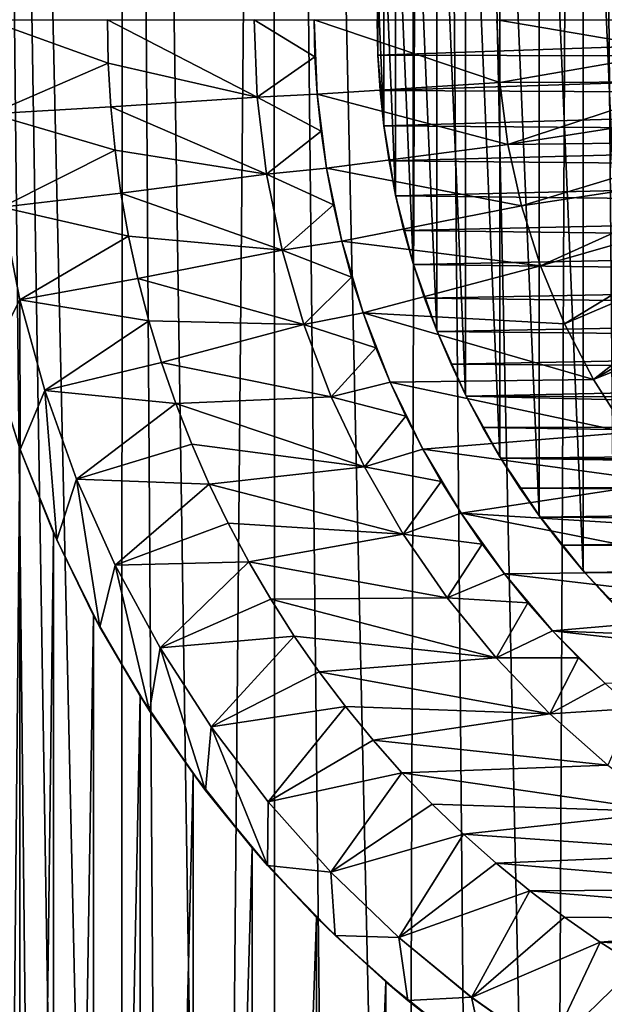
# Model space of a CAD drawing. Header units: metres. Extents: x -30 to 30, y -76 to 64.
# Tile 367 of 541: x -10 to -5, y 22 to 30. Entities that reach past the tile are written whole.
import ezdxf

# ---------------------------------------------------------------- set-up
doc = ezdxf.new("R2010")
doc.units = ezdxf.units.M
doc.layers.add('solid_508511', color=7, linetype='CONTINUOUS')

msp = doc.modelspace()

# ---------------------------------------------------------------- linework, layer by layer
at = {"layer": 'solid_508511'}
for points in [[(-9.140177, 4.855907, 21.105856), (-9.10985, 57.5, 21.118963), (-10.32235, 57.5, 20.553566)], [(-9.466601, 4.184017, 20.961475), (-9.140177, 4.855907, 21.105856), (-10.32235, 57.5, 20.553566)], [(-9.740653, 3.498843, 20.835539), (-9.466601, 4.184017, 20.961475), (-10.32235, 57.5, 20.553566)], [(-9.962373, 2.805976, 20.73044), (-9.740653, 3.498843, 20.835539), (-10.32235, 57.5, 20.553566)], [(-10.133098, 2.107832, 20.647526), (-9.962373, 2.805976, 20.73044), (-10.32235, 57.5, 20.553566)], [(-9.140177, 4.855907, 21.105856), (-8.760821, 5.510926, 21.266123), (-9.10985, 57.5, 21.118963)], [(-8.330353, 6.142286, 21.438406), (-7.866488, 57.5, 21.612919), (-9.10985, 57.5, 21.118963)], [(-8.760821, 5.510926, 21.266123), (-8.330353, 6.142286, 21.438406), (-9.10985, 57.5, 21.118963)], [(-8.330353, 6.142286, 21.438406), (-7.851347, 6.74379, 21.618425), (-7.866488, 57.5, 21.612919)], [(-6.763549, 7.834344, 21.983047), (-6.596456, 57.5, 22.033762), (-7.866488, 57.5, 21.612919)], [(-7.327125, 7.309976, 21.80168), (-6.763549, 7.834344, 21.983047), (-7.866488, 57.5, 21.612919)], [(-7.851347, 6.74379, 21.618425), (-7.327125, 7.309976, 21.80168), (-7.866488, 57.5, 21.612919)], [(-6.763549, 7.834344, 21.983047), (-6.164887, 8.313626, 22.158388), (-6.596456, 57.5, 22.033762)], [(-5.537377, 8.744123, 22.323473), (-5.304138, 57.5, 22.380037), (-6.596456, 57.5, 22.033762)], [(-6.164887, 8.313626, 22.158388), (-5.537377, 8.744123, 22.323473), (-6.596456, 57.5, 22.033762)], [(-5.537377, 8.744123, 22.323473), (-4.886679, 9.12376, 22.474882), (-5.304138, 57.5, 22.380037)], [(-4.216572, 9.452151, 22.610186), (-3.993941, 57.5, 22.650572), (-5.304138, 57.5, 22.380037)], [(-4.886679, 9.12376, 22.474882), (-4.216572, 9.452151, 22.610186), (-5.304138, 57.5, 22.380037)], [(-5.280438, 25.404682, -13.5), (-5.280442, 34.595314, -13.5), (-5.648434, 34.134632, -13.5)], [(-4.875018, 24.976635, -13.5), (-5.280442, 34.595314, -13.5), (-5.280438, 25.404682, -13.5)], [(-5, 30, -13.5), (-5.280442, 34.595314, -13.5), (-4.875018, 24.976635, -13.5)], [(-5.648431, 25.865364, -13.5), (-5.648434, 34.134632, -13.5), (-5.97631, 33.64468, -13.5)], [(-5.280438, 25.404682, -13.5), (-5.648434, 34.134632, -13.5), (-5.648431, 25.865364, -13.5)], [(-5.976307, 26.355314, -13.5), (-5.97631, 33.64468, -13.5), (-6.261835, 33.128803, -13.5)], [(-5.648431, 25.865364, -13.5), (-5.97631, 33.64468, -13.5), (-5.976307, 26.355314, -13.5)], [(-6.261833, 26.871193, -13.5), (-6.261835, 33.128803, -13.5), (-6.502905, 32.590797, -13.5)], [(-5.976307, 26.355314, -13.5), (-6.261835, 33.128803, -13.5), (-6.261833, 26.871193, -13.5)], [(-6.502903, 27.409199, -13.5), (-6.502905, 32.590797, -13.5), (-6.697862, 32.034359, -13.5)], [(-6.261833, 26.871193, -13.5), (-6.502905, 32.590797, -13.5), (-6.502903, 27.409199, -13.5)], [(-6.697861, 27.965635, -13.5), (-6.697862, 32.034359, -13.5), (-6.845302, 31.463501, -13.5)], [(-6.502903, 27.409199, -13.5), (-6.697862, 32.034359, -13.5), (-6.697861, 27.965635, -13.5)], [(-6.845301, 28.536493, -13.5), (-6.845302, 31.463501, -13.5), (-6.944172, 30.882294, -13.5)], [(-6.697861, 27.965635, -13.5), (-6.845302, 31.463501, -13.5), (-6.845301, 28.536493, -13.5)], [(-6.944172, 29.117701, -13.5), (-6.944172, 30.882294, -13.5), (-6.99379, 30.294765, -13.5)], [(-6.845301, 28.536493, -13.5), (-6.944172, 30.882294, -13.5), (-6.944172, 29.117701, -13.5)], [(-6.99379, 29.705229, -13.5), (-6.99379, 30.294765, -13.5), (-7, 30.000034, -7)], [(-6.944172, 29.117701, -13.5), (-6.99379, 30.294765, -13.5), (-6.99379, 29.705229, -13.5)], [(-10.25, 30, -37), (-9.25, 30, -38), (-9.242871, 29.636885, -38)], [(-10.25, 30, -37), (-9.242871, 29.636885, -38), (-10.219926, 29.215384, -37)], [(-7.998981, 29.35428, -38), (-9.242871, 29.636885, -38), (-9.25, 30, -38)], [(-7.998981, 29.35428, -38), (-9.25, 30, -38), (-8.025, 30, -38)], [(-7.518575, 29.689096, -37.499996), (-7.998981, 29.35428, -38), (-8.025, 30, -38)], [(-7.518575, 29.689096, -37.499996), (-8.025, 30, -38), (-7.525, 30, -37.5)], [(-5.977163, 29.47707, -21.5), (-7.499293, 29.378588, -21.5), (-7.525, 30, -21.5)], [(-7.525, 30, -37.5), (-7.525, 30, -21.5), (-7.499293, 29.378588, -21.5)], [(-6, 30, -21.5), (-5.977163, 29.47707, -21.5), (-7.525, 30, -21.5)], [(-7.518575, 29.689096, -37.499996), (-7.525, 30, -37.5), (-7.499293, 29.378588, -21.5)], [(-6.993744, 29.704144, -7), (-7, 30.000034, -7), (1.598076, 30, -7)], [(-6.99379, 29.705229, -13.5), (-7, 30.000034, -7), (-6.993744, 29.704144, -7)], [(1.612737, 29.681604, -7), (-6.993744, 29.704144, -7), (1.598076, 30, -7)], [(-4.466999, 29.73707, -20.619387), (-5.977163, 29.47707, -21.5), (-6, 30, -21.5)], [(-4.466999, 29.73707, -20.619387), (-6, 30, -21.5), (-4.618802, 30, -20.702564)], [(-4.319108, 29.480913, -20.54748), (-5.977163, 29.47707, -21.5), (-4.466999, 29.73707, -20.619387)], [(-7.499299, 29.378599, -37.499996), (-7.998981, 29.35428, -38), (-7.518575, 29.689096, -37.499996)], [(-7.499299, 29.378599, -37.499996), (-7.518575, 29.689096, -37.499996), (-7.499293, 29.378588, -21.5)], [(-6.99379, 29.705229, -13.5), (-6.993744, 29.704144, -7), (-6.97499, 29.408833, -7)], [(-6.944172, 29.117701, -13.5), (-6.99379, 29.705229, -13.5), (-6.97499, 29.408833, -7)], [(1.612737, 29.681604, -7), (-6.97499, 29.408833, -7), (-6.993744, 29.704144, -7)], [(1.612737, 29.681604, -7), (1.656818, 29.364073, -7), (-6.97499, 29.408833, -7)], [(-10.219926, 29.215384, -37), (-9.242871, 29.636885, -38), (-9.221481, 29.274269, -38)], [(-7.998981, 29.35428, -38), (-9.221481, 29.274269, -38), (-9.242871, 29.636885, -38)], [(-5.977163, 29.47707, -21.5), (-5.908856, 28.958158, -21.5), (-7.499293, 29.378588, -21.5)], [(-4.319108, 29.480913, -20.54748), (-5.908856, 28.958158, -21.5), (-5.977163, 29.47707, -21.5)], [(-4.174129, 29.229803, -20.486511), (-5.908856, 28.958158, -21.5), (-4.319108, 29.480913, -20.54748)], [(1.656818, 29.364073, -7), (-6.943773, 29.114561, -7), (-6.97499, 29.408833, -7)], [(-6.944172, 29.117701, -13.5), (-6.97499, 29.408833, -7), (-6.943773, 29.114561, -7)], [(-7.998981, 29.35428, -38), (-7.921102, 28.712801, -38), (-9.221481, 29.274269, -38)], [(-7.467206, 29.069166, -37.499996), (-7.998981, 29.35428, -38), (-7.499299, 29.378599, -37.499996)], [(-7.467206, 29.069166, -37.499996), (-7.921102, 28.712801, -38), (-7.998981, 29.35428, -38)], [(-7.499299, 29.378599, -37.499996), (-7.499293, 29.378588, -21.5), (-7.422379, 28.761482, -21.5)], [(-7.467206, 29.069166, -37.499996), (-7.499299, 29.378599, -37.499996), (-7.422379, 28.761482, -21.5)], [(-5.908856, 28.958158, -21.5), (-7.422379, 28.761482, -21.5), (-7.499293, 29.378588, -21.5)], [(1.656818, 29.364073, -7), (1.730384, 29.049429, -7), (-6.943773, 29.114561, -7)], [(-10.219926, 29.215384, -37), (-9.221481, 29.274269, -38), (-9.185873, 28.912682, -38)], [(-7.921102, 28.712801, -38), (-9.185873, 28.912682, -38), (-9.221481, 29.274269, -38)], [(-4.03107, 28.982018, -20.436298), (-5.908856, 28.958158, -21.5), (-4.174129, 29.229803, -20.486511)], [(-10.219926, 29.215384, -37), (-9.185873, 28.912682, -38), (-10.129875, 28.435352, -37)], [(-7.42239, 28.761551, -37.499996), (-7.921102, 28.712801, -38), (-7.467206, 29.069166, -37.499996)], [(-7.42239, 28.761551, -37.499996), (-7.467206, 29.069166, -37.499996), (-7.422379, 28.761482, -21.5)], [(-6.944172, 29.117701, -13.5), (-6.943773, 29.114561, -7), (-6.900136, 28.821817, -7)], [(-6.845301, 28.536493, -13.5), (-6.944172, 29.117701, -13.5), (-6.900136, 28.821817, -7)], [(1.730384, 29.049429, -7), (-6.900136, 28.821817, -7), (-6.943773, 29.114561, -7)], [(1.730384, 29.049429, -7), (1.833847, 28.738335, -7), (-6.900136, 28.821817, -7)], [(-4.03107, 28.982018, -20.436298), (-5.795552, 28.447083, -21.5), (-5.908856, 28.958158, -21.5)], [(-3.889006, 28.735956, -20.396841), (-5.795552, 28.447083, -21.5), (-4.03107, 28.982018, -20.436298)], [(-10.129875, 28.435352, -37), (-9.185873, 28.912682, -38), (-9.136121, 28.553001, -38)], [(-7.921102, 28.712801, -38), (-9.136121, 28.553001, -38), (-9.185873, 28.912682, -38)], [(-5.908856, 28.958158, -21.5), (-5.795552, 28.447083, -21.5), (-7.422379, 28.761482, -21.5)], [(1.833847, 28.738335, -7), (-6.844172, 28.531233, -7), (-6.900136, 28.821817, -7)], [(-6.845301, 28.536493, -13.5), (-6.900136, 28.821817, -7), (-6.844172, 28.531233, -7)], [(-7.36486, 28.455832, -37.499996), (-7.921102, 28.712801, -38), (-7.42239, 28.761551, -37.499996)], [(-7.36486, 28.455832, -37.499996), (-7.42239, 28.761551, -37.499996), (-7.422379, 28.761482, -21.5)], [(-5.795552, 28.447083, -21.5), (-7.29473, 28.1527, -21.5), (-7.422379, 28.761482, -21.5)], [(-7.36486, 28.455832, -37.499996), (-7.422379, 28.761482, -21.5), (-7.29473, 28.1527, -21.5)], [(1.833847, 28.738335, -7), (1.96724, 28.433037, -7), (-6.844172, 28.531233, -7)], [(-3.889006, 28.735956, -20.396841), (-5.638171, 27.947914, -21.5), (-5.795552, 28.447083, -21.5)], [(-3.747262, 28.490448, -20.368334), (-5.638171, 27.947914, -21.5), (-3.889006, 28.735956, -20.396841)], [(-7.921102, 28.712801, -38), (-7.79182, 28.079519, -38), (-9.136121, 28.553001, -38)], [(-7.36486, 28.455832, -37.499996), (-7.79182, 28.079519, -38), (-7.921102, 28.712801, -38)], [(-10.129875, 28.435352, -37), (-9.136121, 28.553001, -38), (-9.072279, 28.195499, -38)], [(-7.79182, 28.079519, -38), (-9.072279, 28.195499, -38), (-9.136121, 28.553001, -38)], [(-6.845301, 28.536493, -13.5), (-6.844172, 28.531233, -7), (-6.775984, 28.243292, -7)], [(-6.697861, 27.965635, -13.5), (-6.845301, 28.536493, -13.5), (-6.775984, 28.243292, -7)], [(1.96724, 28.433037, -7), (-6.775984, 28.243292, -7), (-6.844172, 28.531233, -7)], [(-3.747262, 28.490448, -20.368334), (-5.437827, 27.464247, -21.5), (-5.638171, 27.947914, -21.5)], [(-3.605686, 28.245232, -20.351082), (-5.437827, 27.464247, -21.5), (-3.747262, 28.490448, -20.368334)], [(-10.12987, 28.435324, -19.5), (-9.980381, 27.664522, -19.5), (-10.221005, 27.190891, -19.5)], [(-10.129875, 28.435352, -37), (-9.980388, 27.664541, -37), (-10.12987, 28.435324, -19.5)], [(-10.129875, 28.435352, -37), (-9.072279, 28.195499, -38), (-9.980388, 27.664541, -37)], [(-9.980388, 27.664541, -37), (-9.980381, 27.664522, -19.5), (-10.12987, 28.435324, -19.5)], [(-7.294737, 28.152721, -37.499996), (-7.79182, 28.079519, -38), (-7.36486, 28.455832, -37.499996)], [(-7.294737, 28.152721, -37.499996), (-7.36486, 28.455832, -37.499996), (-7.29473, 28.1527, -21.5)], [(-5.795552, 28.447083, -21.5), (-5.638171, 27.947914, -21.5), (-7.29473, 28.1527, -21.5)], [(1.96724, 28.433037, -7), (2.130986, 28.134779, -7), (-6.775984, 28.243292, -7)], [(2.130986, 28.134779, -7), (-6.695674, 27.958445, -7), (-6.775984, 28.243292, -7)], [(-6.697861, 27.965635, -13.5), (-6.775984, 28.243292, -7), (-6.695674, 27.958445, -7)], [(-3.605686, 28.245232, -20.351082), (-5.196173, 27.000036, -21.5), (-5.437827, 27.464247, -21.5)], [(-3.464102, 28, -20.345303), (-5.196173, 27.000036, -21.5), (-3.605686, 28.245232, -20.351082)], [(-9.980388, 27.664541, -37), (-9.072279, 28.195499, -38), (-8.994427, 27.840668, -38)], [(-7.79182, 28.079519, -38), (-8.994427, 27.840668, -38), (-9.072279, 28.195499, -38)], [(-7.79182, 28.079519, -38), (-7.61204, 27.458824, -38), (-8.994427, 27.840668, -38)], [(-7.212173, 27.852865, -37.499996), (-7.79182, 28.079519, -38), (-7.294737, 28.152721, -37.499996)], [(-7.212173, 27.852865, -37.499996), (-7.61204, 27.458824, -38), (-7.79182, 28.079519, -38)], [(-7.212173, 27.852865, -37.499996), (-7.294737, 28.152721, -37.499996), (-7.29473, 28.1527, -21.5)], [(-5.638171, 27.947914, -21.5), (-7.117287, 27.556669, -21.5), (-7.29473, 28.1527, -21.5)], [(-7.212173, 27.852865, -37.499996), (-7.29473, 28.1527, -21.5), (-7.117287, 27.556669, -21.5)], [(2.130986, 28.134779, -7), (2.325296, 27.845528, -7), (-6.695674, 27.958445, -7)], [(-3.322517, 27.754768, -20.351082), (-5.196173, 27.000036, -21.5), (-3.464102, 28, -20.345303)], [(-5.638171, 27.947914, -21.5), (-5.437827, 27.464247, -21.5), (-7.117287, 27.556669, -21.5)], [(-6.697861, 27.965635, -13.5), (-6.695674, 27.958445, -7), (-6.60339, 27.677238, -7)], [(-6.502903, 27.409199, -13.5), (-6.697861, 27.965635, -13.5), (-6.60339, 27.677238, -7)], [(2.325296, 27.845528, -7), (-6.60339, 27.677238, -7), (-6.695674, 27.958445, -7)], [(-9.980388, 27.664541, -37), (-8.994427, 27.840668, -38), (-8.902672, 27.489037, -38)], [(-7.61204, 27.458824, -38), (-8.902672, 27.489037, -38), (-8.994427, 27.840668, -38)], [(-7.117309, 27.556736, -37.499996), (-7.61204, 27.458824, -38), (-7.212173, 27.852865, -37.499996)], [(-7.117309, 27.556736, -37.499996), (-7.212173, 27.852865, -37.499996), (-7.117287, 27.556669, -21.5)], [(2.325296, 27.845528, -7), (2.549958, 27.56785, -7), (-6.60339, 27.677238, -7)], [(-3.322517, 27.754768, -20.351082), (-4.914846, 26.558449, -21.5), (-5.196173, 27.000036, -21.5)], [(2.549958, 27.56785, -7), (-6.499322, 27.400234, -7), (-6.60339, 27.677238, -7)], [(-6.502903, 27.409199, -13.5), (-6.60339, 27.677238, -7), (-6.499322, 27.400234, -7)], [(-9.980381, 27.664522, -19.5), (-9.97617, 26.417252, -19.5), (-10.221005, 27.190891, -19.5)], [(-9.980388, 27.664541, -37), (-9.772314, 26.907368, -37), (-9.980381, 27.664522, -19.5)], [(-9.980388, 27.664541, -37), (-8.902672, 27.489037, -38), (-9.772314, 26.907368, -37)], [(-9.980381, 27.664522, -19.5), (-9.772305, 26.907341, -19.5), (-9.97617, 26.417252, -19.5)], [(-9.772314, 26.907368, -37), (-9.772305, 26.907341, -19.5), (-9.980381, 27.664522, -19.5)], [(-7.010242, 27.26465, -37.499996), (-7.61204, 27.458824, -38), (-7.117309, 27.556736, -37.499996)], [(-7.010242, 27.26465, -37.499996), (-7.117309, 27.556736, -37.499996), (-7.117287, 27.556669, -21.5)], [(-5.196173, 27.000036, -21.5), (-6.891167, 26.977177, -21.5), (-7.117287, 27.556669, -21.5)], [(-7.010242, 27.26465, -37.499996), (-7.117287, 27.556669, -21.5), (-6.891167, 26.977177, -21.5)], [(-5.437827, 27.464247, -21.5), (-5.196173, 27.000036, -21.5), (-7.117287, 27.556669, -21.5)], [(2.549958, 27.56785, -7), (2.805204, 27.303654, -7), (-6.499322, 27.400234, -7)], [(-9.772314, 26.907368, -37), (-8.902672, 27.489037, -38), (-8.797281, 27.141615, -38)], [(-7.61204, 27.458824, -38), (-8.797281, 27.141615, -38), (-8.902672, 27.489037, -38)], [(-7.61204, 27.458824, -38), (-7.382826, 26.854431, -38), (-8.797281, 27.141615, -38)], [(-7.010242, 27.26465, -37.499996), (-7.382826, 26.854431, -38), (-7.61204, 27.458824, -38)], [(-6.502903, 27.409199, -13.5), (-6.499322, 27.400234, -7), (-6.383637, 27.127865, -7)], [(-6.261833, 26.871193, -13.5), (-6.502903, 27.409199, -13.5), (-6.383637, 27.127865, -7)], [(2.805204, 27.303654, -7), (-6.383637, 27.127865, -7), (-6.499322, 27.400234, -7)], [(-6.891174, 26.977196, -37.499996), (-7.382826, 26.854431, -38), (-7.010242, 27.26465, -37.499996)], [(-6.891174, 26.977196, -37.499996), (-7.010242, 27.26465, -37.499996), (-6.891167, 26.977177, -21.5)], [(2.805204, 27.303654, -7), (3.089878, 27.056135, -7), (-6.383637, 27.127865, -7)], [(-9.97617, 26.417252, -19.5), (-10.204941, 27.133043, -20.612112), (-10.221005, 27.190891, -19.5)], [(-10.204941, 27.133043, -20.612112), (-9.978571, 26.423944, -20.722647), (-10.204909, 2.867076, -20.612127)], [(-9.97617, 26.417252, -19.5), (-9.978571, 26.423944, -20.722647), (-10.204941, 27.133043, -20.612112)], [(-9.772314, 26.907368, -37), (-8.797281, 27.141615, -38), (-8.678308, 26.798529, -38)], [(-7.382826, 26.854431, -38), (-8.678308, 26.798529, -38), (-8.797281, 27.141615, -38)], [(3.089878, 27.056135, -7), (-6.256518, 26.860577, -7), (-6.383637, 27.127865, -7)], [(-6.261833, 26.871193, -13.5), (-6.383637, 27.127865, -7), (-6.256518, 26.860577, -7)], [(3.089878, 27.056135, -7), (3.40348, 26.827686, -7), (-6.256518, 26.860577, -7)], [(-6.760439, 26.695141, -37.499996), (-7.382826, 26.854431, -38), (-6.891174, 26.977196, -37.499996)], [(-6.760439, 26.695141, -37.499996), (-6.891174, 26.977196, -37.499996), (-6.891167, 26.977177, -21.5)], [(-5.196173, 27.000036, -21.5), (-4.914846, 26.558449, -21.5), (-6.891167, 26.977177, -21.5)], [(-4.914846, 26.558449, -21.5), (-6.618061, 26.418541, -21.5), (-6.891167, 26.977177, -21.5)], [(-6.760439, 26.695141, -37.499996), (-6.891167, 26.977177, -21.5), (-6.618061, 26.418541, -21.5)], [(-9.772305, 26.907341, -19.5), (-9.67251, 25.663815, -19.5), (-9.97617, 26.417252, -19.5)], [(-9.772314, 26.907368, -37), (-9.506924, 26.168432, -37), (-9.772305, 26.907341, -19.5)], [(-9.772314, 26.907368, -37), (-8.678308, 26.798529, -38), (-9.506924, 26.168432, -37)], [(-9.772305, 26.907341, -19.5), (-9.506908, 26.168398, -19.5), (-9.67251, 25.663815, -19.5)], [(-9.506924, 26.168432, -37), (-9.506908, 26.168398, -19.5), (-9.772305, 26.907341, -19.5)], [(-7.382826, 26.854431, -38), (-7.105838, 26.270693, -38), (-8.678308, 26.798529, -38)], [(-6.760439, 26.695141, -37.499996), (-7.105838, 26.270693, -38), (-7.382826, 26.854431, -38)], [(-6.261833, 26.871193, -13.5), (-6.256518, 26.860577, -7), (-6.118235, 26.598944, -7)], [(-5.976307, 26.355314, -13.5), (-6.261833, 26.871193, -13.5), (-6.118235, 26.598944, -7)], [(3.744213, 26.62146, -7), (-6.118235, 26.598944, -7), (-6.256518, 26.860577, -7)], [(3.40348, 26.827686, -7), (3.744213, 26.62146, -7), (-6.256518, 26.860577, -7)], [(-9.506924, 26.168432, -37), (-8.678308, 26.798529, -38), (-8.545897, 26.460209, -38)], [(-7.105838, 26.270693, -38), (-8.545897, 26.460209, -38), (-8.678308, 26.798529, -38)], [(-6.618082, 26.418573, -37.499996), (-7.105838, 26.270693, -38), (-6.760439, 26.695141, -37.499996)], [(-6.618082, 26.418573, -37.499996), (-6.760439, 26.695141, -37.499996), (-6.618061, 26.418541, -21.5)], [(3.744213, 26.62146, -7), (4.109855, 26.440464, -7), (-6.118235, 26.598944, -7)], [(-4.914846, 26.558449, -21.5), (-4.596326, 26.143351, -21.5), (-6.618061, 26.418541, -21.5)], [(4.109855, 26.440464, -7), (-5.969031, 26.34341, -7), (-6.118235, 26.598944, -7)], [(-5.976307, 26.355314, -13.5), (-6.118235, 26.598944, -7), (-5.969031, 26.34341, -7)], [(-9.506924, 26.168432, -37), (-8.545897, 26.460209, -38), (-8.400254, 26.127251, -38)], [(-7.105838, 26.270693, -38), (-8.400254, 26.127251, -38), (-8.545897, 26.460209, -38)], [(4.109855, 26.440464, -7), (4.498085, 26.287287, -7), (-5.969031, 26.34341, -7)], [(-9.978571, 26.423944, -20.722647), (-9.978398, 3.576538, -20.722731), (-10.204909, 2.867076, -20.612127)], [(-9.978571, 26.423944, -20.722647), (-9.698461, 25.722193, -20.855211), (-9.978398, 3.576538, -20.722731)], [(-9.97617, 26.417252, -19.5), (-9.698461, 25.722193, -20.855211), (-9.978571, 26.423944, -20.722647)], [(-9.67251, 25.663815, -19.5), (-9.698461, 25.722193, -20.855211), (-9.97617, 26.417252, -19.5)], [(-6.46438, 26.148064, -37.499996), (-7.105838, 26.270693, -38), (-6.618082, 26.418573, -37.499996)], [(-6.46438, 26.148064, -37.499996), (-6.618082, 26.418573, -37.499996), (-6.618061, 26.418541, -21.5)], [(-4.596326, 26.143351, -21.5), (-6.299626, 25.884136, -21.5), (-6.618061, 26.418541, -21.5)], [(-6.46438, 26.148064, -37.499996), (-6.618061, 26.418541, -21.5), (-6.299626, 25.884136, -21.5)], [(-5.976307, 26.355314, -13.5), (-5.969031, 26.34341, -7), (-5.809138, 26.094374, -7)], [(-5.648431, 25.865364, -13.5), (-5.976307, 26.355314, -13.5), (-5.809138, 26.094374, -7)], [(4.904557, 26.164854, -7), (-5.809138, 26.094374, -7), (-5.969031, 26.34341, -7)], [(4.498085, 26.287287, -7), (4.904557, 26.164854, -7), (-5.969031, 26.34341, -7)], [(-7.105838, 26.270693, -38), (-6.782601, 25.710827, -38), (-8.400254, 26.127251, -38)], [(-6.46438, 26.148064, -37.499996), (-6.782601, 25.710827, -38), (-7.105838, 26.270693, -38)], [(-9.506908, 26.168398, -19.5), (-9.31211, 24.93594, -19.5), (-9.67251, 25.663815, -19.5)], [(-9.506924, 26.168432, -37), (-9.185692, 25.45186, -37), (-9.506908, 26.168398, -19.5)], [(-9.506924, 26.168432, -37), (-8.400254, 26.127251, -38), (-9.185692, 25.45186, -37)], [(-9.506908, 26.168398, -19.5), (-9.185688, 25.451859, -19.5), (-9.31211, 24.93594, -19.5)], [(-9.185692, 25.45186, -37), (-9.185688, 25.451859, -19.5), (-9.506908, 26.168398, -19.5)], [(-9.185692, 25.45186, -37), (-8.400254, 26.127251, -38), (-8.241816, 25.800594, -38)], [(-6.782601, 25.710827, -38), (-8.241816, 25.800594, -38), (-8.400254, 26.127251, -38)], [(-6.299649, 25.884171, -37.499996), (-6.782601, 25.710827, -38), (-6.46438, 26.148064, -37.499996)], [(-6.299649, 25.884171, -37.499996), (-6.46438, 26.148064, -37.499996), (-6.299626, 25.884136, -21.5)], [(-4.596326, 26.143351, -21.5), (-4.242556, 25.757278, -21.5), (-6.299626, 25.884136, -21.5)], [(4.904557, 26.164854, -7), (5.326186, 26.075079, -7), (-5.809138, 26.094374, -7)], [(5.758276, 26.019766, -7), (-5.638849, 25.852304, -7), (-5.809138, 26.094374, -7)], [(-5.648431, 25.865364, -13.5), (-5.809138, 26.094374, -7), (-5.638849, 25.852304, -7)], [(5.326186, 26.075079, -7), (5.758276, 26.019766, -7), (-5.809138, 26.094374, -7)], [(5.758276, 26.019766, -7), (5.584857, 25.779886, -7), (-5.638849, 25.852304, -7)], [(-6.124254, 25.627457, -37.499996), (-6.782601, 25.710827, -38), (-6.299649, 25.884171, -37.499996)], [(-6.124254, 25.627457, -37.499996), (-6.299649, 25.884171, -37.499996), (-6.299626, 25.884136, -21.5)], [(-3.856819, 25.403814, -21.5), (-5.938314, 25.378098, -21.5), (-6.299626, 25.884136, -21.5)], [(-6.124254, 25.627457, -37.499996), (-6.299626, 25.884136, -21.5), (-5.938314, 25.378098, -21.5)], [(-4.242556, 25.757278, -21.5), (-3.856819, 25.403814, -21.5), (-6.299626, 25.884136, -21.5)], [(-5.648431, 25.865364, -13.5), (-5.638849, 25.852304, -7), (-5.458514, 25.617695, -7)], [(-5.280438, 25.404682, -13.5), (-5.648431, 25.865364, -13.5), (-5.458514, 25.617695, -7)], [(-9.185692, 25.45186, -37), (-8.241816, 25.800594, -38), (-8.07066, 25.480389, -38)], [(-6.782601, 25.710827, -38), (-8.07066, 25.480389, -38), (-8.241816, 25.800594, -38)], [(5.584857, 25.779886, -7), (-5.458514, 25.617695, -7), (-5.638849, 25.852304, -7)], [(5.584857, 25.779886, -7), (5.401536, 25.547653, -7), (-5.458514, 25.617695, -7)], [(-9.698461, 25.722193, -20.855211), (-9.698341, 4.278086, -20.855267), (-9.978398, 3.576538, -20.722731)], [(-9.698461, 25.722193, -20.855211), (-9.364363, 25.033234, -21.007349), (-9.698341, 4.278086, -20.855267)], [(-9.67251, 25.663815, -19.5), (-9.364363, 25.033234, -21.007349), (-9.698461, 25.722193, -20.855211)], [(-6.782601, 25.710827, -38), (-6.415608, 25.179148, -38), (-8.07066, 25.480389, -38)], [(-6.124254, 25.627457, -37.499996), (-6.415608, 25.179148, -38), (-6.782601, 25.710827, -38)], [(-9.31211, 24.93594, -19.5), (-9.364363, 25.033234, -21.007349), (-9.67251, 25.663815, -19.5)], [(-5.93832, 25.378098, -37.499996), (-6.415608, 25.179148, -38), (-6.124254, 25.627457, -37.499996)], [(-5.93832, 25.378098, -37.499996), (-6.124254, 25.627457, -37.499996), (-5.938314, 25.378098, -21.5)], [(5.401536, 25.547653, -7), (-5.268423, 25.390909, -7), (-5.458514, 25.617695, -7)], [(-5.280438, 25.404682, -13.5), (-5.458514, 25.617695, -7), (-5.268423, 25.390909, -7)], [(5.401536, 25.547653, -7), (5.208529, 25.323332, -7), (-5.268423, 25.390909, -7)], [(-9.185688, 25.451859, -19.5), (-8.897448, 24.238459, -19.5), (-9.31211, 24.93594, -19.5)], [(-9.185692, 25.45186, -37), (-8.07066, 25.480389, -38), (-8.810627, 24.762123, -37)], [(-9.185692, 25.45186, -37), (-8.810627, 24.762123, -37), (-9.185688, 25.451859, -19.5)], [(-9.185688, 25.451859, -19.5), (-8.810596, 24.762072, -19.5), (-8.897448, 24.238459, -19.5)], [(-8.810627, 24.762123, -37), (-8.810596, 24.762072, -19.5), (-9.185688, 25.451859, -19.5)], [(-8.810627, 24.762123, -37), (-8.07066, 25.480389, -38), (-7.886917, 25.16688, -38)], [(-6.415608, 25.179148, -38), (-7.886917, 25.16688, -38), (-8.07066, 25.480389, -38)], [(-5.742168, 25.136551, -37.499996), (-6.415608, 25.179148, -38), (-5.93832, 25.378098, -37.499996)], [(-5.93832, 25.378098, -37.499996), (-5.938314, 25.378098, -21.5), (-5.536325, 24.903458, -21.5)], [(-5.742168, 25.136551, -37.499996), (-5.93832, 25.378098, -37.499996), (-5.536325, 24.903458, -21.5)], [(-3.856819, 25.403814, -21.5), (-3.441401, 25.085051, -21.5), (-5.938314, 25.378098, -21.5)], [(-3.441401, 25.085051, -21.5), (-5.536325, 24.903458, -21.5), (-5.938314, 25.378098, -21.5)], [(-5.280438, 25.404682, -13.5), (-5.268423, 25.390909, -7), (-5.068874, 25.172318, -7)], [(-4.875018, 24.976635, -13.5), (-5.280438, 25.404682, -13.5), (-5.068874, 25.172318, -7)], [(5.208529, 25.323332, -7), (-5.068874, 25.172318, -7), (-5.268423, 25.390909, -7)], [(-8.810627, 24.762123, -37), (-7.886917, 25.16688, -38), (-7.691012, 24.860859, -38)], [(-6.415608, 25.179148, -38), (-6.00677, 24.678402, -38), (-7.886917, 25.16688, -38)], [(-6.00677, 24.678402, -38), (-7.691012, 24.860859, -38), (-7.886917, 25.16688, -38)], [(-5.742168, 25.136551, -37.499996), (-6.00677, 24.678402, -38), (-6.415608, 25.179148, -38)], [(-5.536356, 24.903492, -37.499996), (-6.00677, 24.678402, -38), (-5.742168, 25.136551, -37.499996)], [(-5.536356, 24.903492, -37.499996), (-5.742168, 25.136551, -37.499996), (-5.536325, 24.903458, -21.5)], [(-3.441401, 25.085051, -21.5), (-3.000073, 24.80389, -21.5), (-5.536325, 24.903458, -21.5)], [(-9.364363, 25.033234, -21.007349), (-9.364226, 4.96701, -21.00741), (-9.698341, 4.278086, -20.855267)], [(-9.364363, 25.033234, -21.007349), (-8.9758, 24.361288, -21.176285), (-9.364226, 4.96701, -21.00741)], [(-9.31211, 24.93594, -19.5), (-8.9758, 24.361288, -21.176285), (-9.364363, 25.033234, -21.007349)], [(-8.897448, 24.238459, -19.5), (-8.9758, 24.361288, -21.176285), (-9.31211, 24.93594, -19.5)], [(-5.321031, 24.679073, -37.499996), (-6.00677, 24.678402, -38), (-5.536356, 24.903492, -37.499996)], [(-5.536356, 24.903492, -37.499996), (-5.536325, 24.903458, -21.5), (-5.096563, 24.463697, -21.5)], [(-5.321031, 24.679073, -37.499996), (-5.536356, 24.903492, -37.499996), (-5.096563, 24.463697, -21.5)], [(-2.535681, 24.562138, -21.5), (-5.096563, 24.463697, -21.5), (-5.536325, 24.903458, -21.5)], [(-3.000073, 24.80389, -21.5), (-2.535681, 24.562138, -21.5), (-5.536325, 24.903458, -21.5)], [(-8.810627, 24.762123, -37), (-7.691012, 24.860859, -38), (-8.383754, 24.102951, -37)], [(-8.383754, 24.102951, -37), (-7.691012, 24.860859, -38), (-7.483401, 24.562973, -38)], [(-6.00677, 24.678402, -38), (-7.483401, 24.562973, -38), (-7.691012, 24.860859, -38)], [(-8.810596, 24.762072, -19.5), (-8.429953, 23.573814, -19.5), (-8.897448, 24.238459, -19.5)], [(-8.810627, 24.762123, -37), (-8.383754, 24.102951, -37), (-8.810596, 24.762072, -19.5)], [(-8.810596, 24.762072, -19.5), (-8.383774, 24.102983, -19.5), (-8.429953, 23.573814, -19.5)], [(-8.383754, 24.102951, -37), (-8.383774, 24.102983, -19.5), (-8.810596, 24.762072, -19.5)], [(-6.00677, 24.678402, -38), (-5.55919, 24.21242, -38), (-7.483401, 24.562973, -38)], [(-5.321031, 24.679073, -37.499996), (-5.55919, 24.21242, -38), (-6.00677, 24.678402, -38)], [(-5.096557, 24.46369, -37.499996), (-5.55919, 24.21242, -38), (-5.321031, 24.679073, -37.499996)], [(-5.096557, 24.46369, -37.499996), (-5.321031, 24.679073, -37.499996), (-5.096563, 24.463697, -21.5)], [(-8.383754, 24.102951, -37), (-7.483401, 24.562973, -38), (-7.264281, 24.27351, -38)], [(-5.55919, 24.21242, -38), (-7.264281, 24.27351, -38), (-7.483401, 24.562973, -38)], [(-4.863342, 24.257742, -37.499996), (-5.55919, 24.21242, -38), (-5.096557, 24.46369, -37.499996)], [(-8.9758, 24.361288, -21.176285), (-8.975521, 5.639154, -21.176403), (-9.364226, 4.96701, -21.00741)], [(-8.9758, 24.361288, -21.176285), (-8.534445, 23.713251, -21.357979), (-8.975521, 5.639154, -21.176403)], [(-8.897448, 24.238459, -19.5), (-8.534445, 23.713251, -21.357979), (-8.9758, 24.361288, -21.176285)], [(-8.429953, 23.573814, -19.5), (-8.534445, 23.713251, -21.357979), (-8.897448, 24.238459, -19.5)], [(-8.383754, 24.102951, -37), (-7.264281, 24.27351, -38), (-7.907815, 23.478577, -37)], [(-7.907815, 23.478577, -37), (-7.264281, 24.27351, -38), (-7.033729, 23.992577, -38)], [(-5.55919, 24.21242, -38), (-7.033729, 23.992577, -38), (-7.264281, 24.27351, -38)], [(-4.863342, 24.257742, -37.499996), (-5.075385, 23.783796, -38), (-5.55919, 24.21242, -38)], [(-5.55919, 24.21242, -38), (-5.075385, 23.783796, -38), (-7.033729, 23.992577, -38)], [(-8.383774, 24.102983, -19.5), (-7.913395, 22.947464, -19.5), (-8.429953, 23.573814, -19.5)], [(-8.383774, 24.102983, -19.5), (-7.907757, 23.478506, -19.5), (-7.913395, 22.947464, -19.5)], [(-7.907815, 23.478577, -37), (-7.907757, 23.478506, -19.5), (-8.383774, 24.102983, -19.5)], [(-8.383754, 24.102951, -37), (-7.907815, 23.478577, -37), (-8.383774, 24.102983, -19.5)], [(-7.907815, 23.478577, -37), (-7.033729, 23.992577, -38), (-6.792409, 23.721018, -38)], [(-5.075385, 23.783796, -38), (-6.792409, 23.721018, -38), (-7.033729, 23.992577, -38)], [(-5.075385, 23.783796, -38), (-4.558732, 23.395557, -38), (-6.792409, 23.721018, -38)], [(-8.534445, 23.713251, -21.357979), (-8.5344, 6.286807, -21.357996), (-8.975521, 5.639154, -21.176403)], [(-8.534445, 23.713251, -21.357979), (-8.043163, 23.095852, -21.547796), (-8.5344, 6.286807, -21.357996)], [(-8.429953, 23.573814, -19.5), (-8.043163, 23.095852, -21.547796), (-8.534445, 23.713251, -21.357979)], [(-7.907815, 23.478577, -37), (-6.792409, 23.721018, -38), (-7.385295, 22.892263, -37)], [(-7.385295, 22.892263, -37), (-6.792409, 23.721018, -38), (-6.540721, 23.459244, -38)], [(-4.558732, 23.395557, -38), (-6.540721, 23.459244, -38), (-6.792409, 23.721018, -38)], [(-7.913395, 22.947464, -19.5), (-8.043163, 23.095852, -21.547796), (-8.429953, 23.573814, -19.5)], [(-7.907757, 23.478506, -19.5), (-7.385355, 22.892328, -19.5), (-7.913395, 22.947464, -19.5)], [(-7.907815, 23.478577, -37), (-7.385295, 22.892263, -37), (-7.907757, 23.478506, -19.5)], [(-7.385295, 22.892263, -37), (-7.385355, 22.892328, -19.5), (-7.907757, 23.478506, -19.5)], [(-7.385295, 22.892263, -37), (-6.540721, 23.459244, -38), (-6.279001, 23.207603, -38)], [(-4.558732, 23.395557, -38), (-6.279001, 23.207603, -38), (-6.540721, 23.459244, -38)], [(-4.558732, 23.395557, -38), (-4.012506, 23.050142, -38), (-6.279001, 23.207603, -38)], [(-7.385295, 22.892263, -37), (-6.279001, 23.207603, -38), (-6.819651, 22.347885, -37)], [(-6.819651, 22.347885, -37), (-6.279001, 23.207603, -38), (-6.007367, 22.966227, -38)], [(-4.012506, 23.050142, -38), (-6.007367, 22.966227, -38), (-6.279001, 23.207603, -38)], [(-8.043163, 23.095852, -21.547796), (-8.043024, 6.904307, -21.547848), (-8.5344, 6.286807, -21.357996)], [(-8.043163, 23.095852, -21.547796), (-7.50508, 22.514448, -21.741062), (-8.043024, 6.904307, -21.547848)], [(-7.913395, 22.947464, -19.5), (-7.50508, 22.514448, -21.741062), (-8.043163, 23.095852, -21.547796)], [(-4.012506, 23.050142, -38), (-3.440215, 22.749788, -38), (-6.007367, 22.966227, -38)], [(-7.350567, 22.362656, -19.5), (-7.50508, 22.514448, -21.741062), (-7.913395, 22.947464, -19.5)], [(-7.385355, 22.892328, -19.5), (-7.350567, 22.362656, -19.5), (-7.913395, 22.947464, -19.5)], [(-6.819651, 22.347885, -37), (-6.007367, 22.966227, -38), (-5.726557, 22.735771, -38)], [(-3.440215, 22.749788, -38), (-5.726557, 22.735771, -38), (-6.007367, 22.966227, -38)], [(-7.385355, 22.892328, -19.5), (-6.81957, 22.347815, -19.5), (-7.350567, 22.362656, -19.5)], [(-6.819651, 22.347885, -37), (-6.81957, 22.347815, -19.5), (-7.385355, 22.892328, -19.5)], [(-7.385295, 22.892263, -37), (-6.819651, 22.347885, -37), (-7.385355, 22.892328, -19.5)], [(-3.440215, 22.749788, -38), (-2.845769, 22.496513, -38), (-5.726557, 22.735771, -38)], [(-6.819651, 22.347885, -37), (-5.726557, 22.735771, -38), (-6.213724, 21.848183, -37)], [(-6.213724, 21.848183, -37), (-5.726557, 22.735771, -38), (-5.437001, 22.516584, -38)], [(-2.845769, 22.496513, -38), (-5.437001, 22.516584, -38), (-5.726557, 22.735771, -38)], [(-7.50508, 22.514448, -21.741062), (-7.505008, 7.485624, -21.741087), (-8.043024, 6.904307, -21.547848)], [(-7.50508, 22.514448, -21.741062), (-6.926711, 21.97624, -21.932184), (-7.505008, 7.485624, -21.741087)], [(-7.350567, 22.362656, -19.5), (-6.926711, 21.97624, -21.932184), (-7.50508, 22.514448, -21.741062)], [(-6.213724, 21.848183, -37), (-5.437001, 22.516584, -38), (-5.139097, 22.308952, -38)], [(-2.845769, 22.496513, -38), (-5.139097, 22.308952, -38), (-5.437001, 22.516584, -38)], [(-2.845769, 22.496513, -38), (-2.232642, 22.291826, -38), (-5.139097, 22.308952, -38)], [(-6.743877, 21.821976, -19.5), (-6.926711, 21.97624, -21.932184), (-7.350567, 22.362656, -19.5)], [(-6.81957, 22.347815, -19.5), (-6.743877, 21.821976, -19.5), (-7.350567, 22.362656, -19.5)], [(-6.819651, 22.347885, -37), (-6.213724, 21.848183, -37), (-6.81957, 22.347815, -19.5)], [(-6.81957, 22.347815, -19.5), (-6.213829, 21.848263, -19.5), (-6.743877, 21.821976, -19.5)], [(-6.213724, 21.848183, -37), (-6.213829, 21.848263, -19.5), (-6.81957, 22.347815, -19.5)], [(-6.213724, 21.848183, -37), (-5.139097, 22.308952, -38), (-5.571643, 21.396553, -37)], [(-5.571643, 21.396553, -37), (-5.139097, 22.308952, -38), (-4.833104, 22.113081, -38)], [(-1.605307, 22.137196, -38), (-4.833104, 22.113081, -38), (-5.139097, 22.308952, -38)], [(-2.232642, 22.291826, -38), (-1.605307, 22.137196, -38), (-5.139097, 22.308952, -38)], [(-5.571643, 21.396553, -37), (-4.833104, 22.113081, -38), (-4.519679, 21.929373, -38)], [(-6.926711, 21.97624, -21.932184), (-6.926824, 8.023663, -21.932148), (-7.505008, 7.485624, -21.741087)], [(-6.926711, 21.97624, -21.932184), (-6.312523, 21.4846, -22.116781), (-6.926824, 8.023663, -21.932148)], [(-6.743877, 21.821976, -19.5), (-6.312523, 21.4846, -22.116781), (-6.926711, 21.97624, -21.932184)], [(-5.571643, 21.396553, -37), (-4.519679, 21.929373, -38), (-4.896506, 20.995182, -37)], [(-6.213829, 21.848263, -19.5), (-6.098501, 21.330034, -19.5), (-6.743877, 21.821976, -19.5)], [(-6.213829, 21.848263, -19.5), (-5.571548, 21.396494, -19.5), (-6.098501, 21.330034, -19.5)], [(-5.571643, 21.396553, -37), (-5.571548, 21.396494, -19.5), (-6.213829, 21.848263, -19.5)], [(-6.213724, 21.848183, -37), (-5.571643, 21.396553, -37), (-6.213829, 21.848263, -19.5)], [(-6.098501, 21.330034, -19.5), (-6.312523, 21.4846, -22.116781), (-6.743877, 21.821976, -19.5)]]:
    msp.add_3dface(points, dxfattribs=at)

doc.saveas('drawing.dxf')
